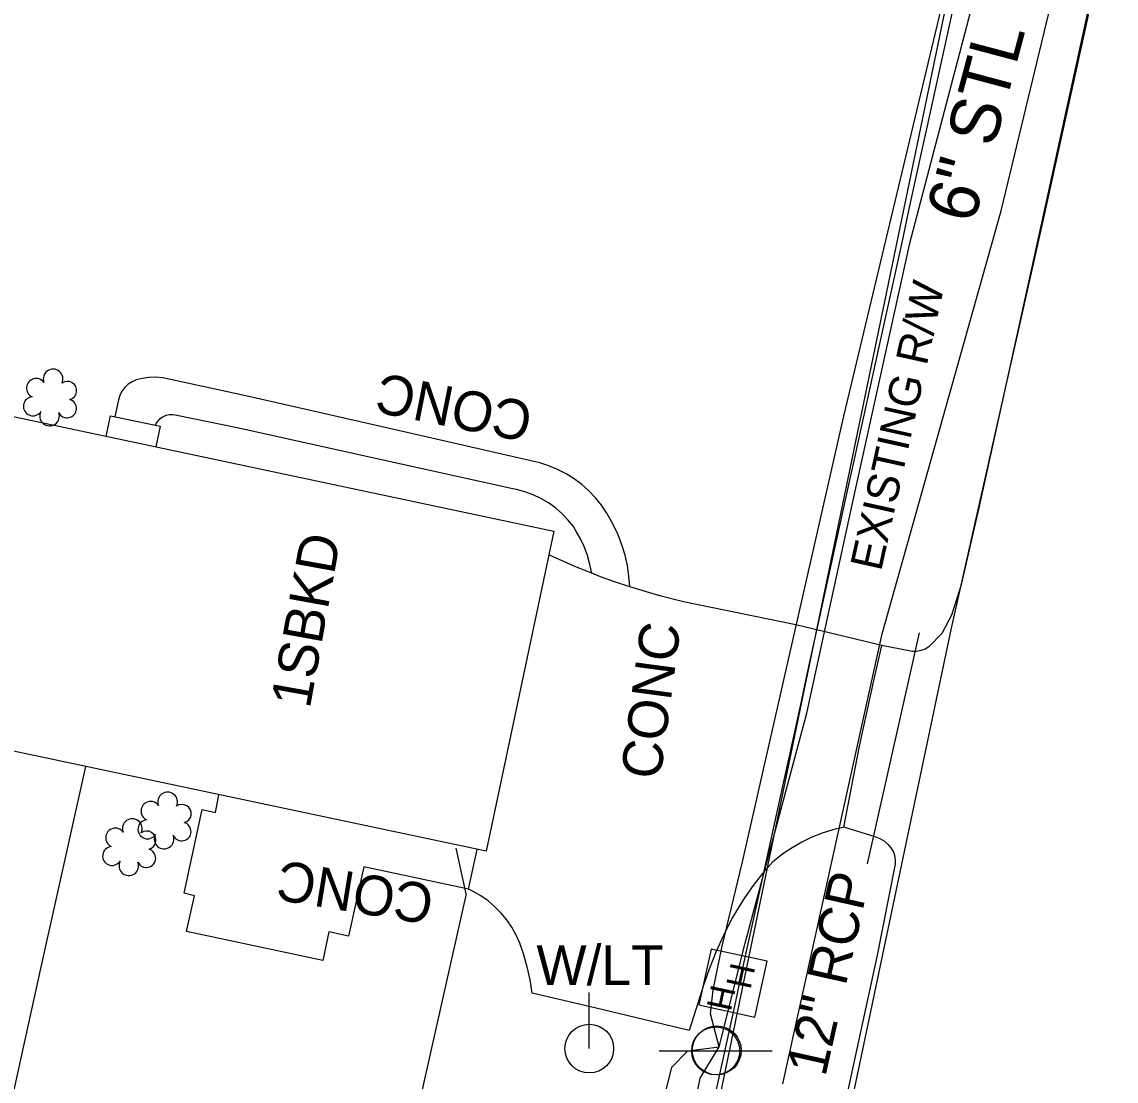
# Model space of a CAD drawing. Extents: x 1614611 to 1617571, y 898867 to 905462.
# Drawn here: x 1616152.5 to 1616262.4, y 899933.8 to 900040.2 of the extents above; entities that cross this region are included whole.
import ezdxf

# ---------------------------------------------------------------- set-up
doc = ezdxf.new("R2010")
doc.units = 0
for name, color, linetype in [('Exist Building', 7, 'Continuous'), ('Exist Building Text', 7, 'Continuous'), ('Exist Other Culture Area Outline', 7, 'Continuous'), ('Exist Other Culture Area Outline Text', 7, 'Continuous'), ('Exist Other Culture Fence Line', 7, 'Continuous'), ('Exist Other Culture Gate', 7, 'Continuous'), ('Exist Right of Way Line Text', 7, 'Continuous'), ('Exist Roads Change in Surface', 7, 'Continuous'), ('Exist Roads EOP Other Text', 7, 'Continuous'), ('Exist Utilities Gas UG Line SUE LOS B', 7, 'Continuous'), ('Exist Utilities Gas UG Line SUE LOS B Text', 7, 'Continuous'), ('Exist Utilities Other Pole CELL', 7, 'Continuous'), ('Exist Utilities Power Pole CELL', 7, 'Continuous'), ('Exist Utilities Power Pole Text', 7, 'Continuous'), ('Exist Utilities Telephone Pole CELL', 7, 'Continuous'), ('Exist Utilities Telephone UG Cable SUE LOS B', 7, 'Continuous'), ('Exist Utilities Telephone UG Cable SUE LOS C', 7, 'Continuous'), ('Exist Utilities Telephone UG FO SUE LOS C', 7, 'Continuous'), ('Exist Utilities TV Hand Hole CELL', 7, 'Continuous'), ('Exist Vegetation Shrub CELL', 7, 'Continuous'), ('Prop Earthen Structure Cut Ditch Special Back of Curb Detail Label', 7, 'Continuous'), ('Prop Earthen Structure Head Ditch Label', 7, 'Continuous'), ('Prop Plan Preparation Grade to Drain Arrows CELL', 7, 'Continuous'), ('Scratch_Level_1', 7, 'Continuous'), ('Scratch_Level_9', 7, 'Continuous')]:
    doc.layers.add(name, color=color, linetype=linetype)

msp = doc.modelspace()

# ---------------------------------------------------------------- linework, layer by layer
at = {"layer": 'Exist Building'}
msp.add_lwpolyline([(1616135.21, 900004.02), (1616205.95, 899989.03), (1616199.14, 899956.86), (1616128.4, 899971.84)], close=True, dxfattribs=at)
at = {"layer": 'Exist Other Culture Area Outline'}
for points in [[(1616213.58, 899983.44), (1616213.5, 899984.51), (1616213.34, 899985.58), (1616213.11, 899986.63), (1616212.79, 899987.65), (1616212.41, 899988.66), (1616211.94, 899989.63), (1616211.75, 899990), (1616211.28, 899990.83), (1616210.74, 899991.63), (1616210.14, 899992.37), (1616209.48, 899993.07), (1616208.76, 899993.7), (1616207.99, 899994.28), (1616207.18, 899994.79), (1616206.33, 899995.22), (1616205.44, 899995.59), (1616204.53, 899995.88), (1616204.23, 899995.96), (1616189.45, 899999.35), (1616175.03, 900002.62), (1616166.69, 900004.43), (1616165.99, 900004.49), (1616165.29, 900004.47), (1616164.6, 900004.38), (1616164.02, 900004.23), (1616163.59, 900004.04), (1616163.2, 900003.78), (1616162.86, 900003.46), (1616162.58, 900003.08), (1616162.37, 900002.66), (1616162.23, 900002.22), (1616161.88, 900000.52)], [(1616161, 899998.55), (1616161.42, 900000.61), (1616166.41, 899999.59), (1616165.98, 899997.5)], [(1616209.77, 899984.79), (1616209.58, 899985.69), (1616209.32, 899986.59), (1616208.99, 899987.47), (1616208.59, 899988.32), (1616208.13, 899989.14), (1616207.91, 899989.49), (1616207.37, 899990.17), (1616206.77, 899990.79), (1616206.11, 899991.36), (1616205.4, 899991.87), (1616204.66, 899992.31), (1616203.87, 899992.68), (1616203.05, 899992.97), (1616202.21, 899993.2), (1616201.85, 899993.27), (1616187.73, 899996.38), (1616174.15, 899999.41), (1616168.09, 900000.63), (1616167.72, 900000.71), (1616167.35, 900000.71), (1616166.98, 900000.63), (1616166.64, 900000.48), (1616166.33, 900000.26), (1616166.08, 899999.97), (1616165.93, 899999.71), (1616165.92, 899999.69)], [(1616197.39, 899953.05), (1616186.86, 899955.29), (1616185.34, 899948.32), (1616183.34, 899948.76), (1616182.74, 899945.9), (1616169.06, 899948.79), (1616169.85, 899952.4), (1616168.82, 899952.64), (1616170.62, 899961.06), (1616171.96, 899960.77), (1616172.31, 899962.54)]]:
    msp.add_lwpolyline(points, dxfattribs=at)
at = {"layer": 'Exist Other Culture Fence Line'}
msp.add_lwpolyline([(1616197.16, 899952.58), (1616192.91, 899933.65), (1616188.79, 899914.48), (1616169.25, 899918.53), (1616149.56, 899922.98), (1616154.44, 899945.07), (1616158.95, 899965.37)], dxfattribs=at)
at = {"layer": 'Exist Other Culture Gate'}
msp.add_line((1616197.16, 899952.58), (1616196.13, 899957.16), dxfattribs=at)
at = {"layer": 'Exist Roads Change in Surface'}
msp.add_lwpolyline([(1616235.06, 899959.29), (1616236.65, 899967.41), (1616238.04, 899973.86), (1616238.88, 899977.54)], dxfattribs=at)
at = {"layer": 'Exist Utilities Gas UG Line SUE LOS B'}
msp.add_lwpolyline([(1616228.95, 899933.49), (1616238.93, 899978.7), (1616250.88, 900021.2), (1616259.71, 900057.93), (1616268.22, 900097.82), (1616270.1, 900108.73), (1616270.66, 900110.37), (1616273.78, 900123.94), (1616283.72, 900168.25), (1616296.04, 900222.38), (1616305.4, 900264.37), (1616315.91, 900311.24), (1616322.64, 900340.02), (1616331.7, 900383.47)], dxfattribs=at)
at = {"layer": 'Exist Utilities Other Pole CELL'}
msp.add_circle((1616222.31, 899936.86), 2.46, dxfattribs=at)
at = {"layer": 'Exist Utilities Power Pole CELL'}
for q in [(1616209.51, 899942.66), (1616209.51, 899937.04)]:
    msp.add_line((1616209.51, 899937.04), q, dxfattribs=at)
msp.add_circle((1616209.51, 899937.04), 2.45, dxfattribs=at)
at = {"layer": 'Exist Utilities Telephone Pole CELL'}
for p, q in [((1616216.54, 899936.81), (1616227.87, 899936.81)), ((1616222.21, 899936.81), (1616222.21, 899936.81))]:
    msp.add_line(p, q, dxfattribs=at)
msp.add_circle((1616222.21, 899936.81), 2.41, dxfattribs=at)
at = {"layer": 'Exist Utilities Telephone UG Cable SUE LOS B'}
msp.add_lwpolyline([(1616210.82, 899880.03), (1616215.14, 899879.61), (1616224.21, 899877.03), (1616225.28, 899877.24), (1616225.86, 899878.36), (1616228.25, 899887.03), (1616236.15, 899932.96), (1616245.89, 899979.28), (1616255.13, 900020.34), (1616259.64, 900040.88), (1616246.59, 900050.21), (1616244.2, 900051.3)], dxfattribs=at)
at = {"layer": 'Exist Utilities Telephone UG Cable SUE LOS C'}
for points in [[(1616222.54, 899937.23), (1616221.67, 899940.52), (1616221.96, 899942.94), (1616222.86, 899947.34), (1616224.91, 899955.81), (1616235.08, 900000.57), (1616245.01, 900042.19), (1616245.59, 900044.54), (1616245.7, 900046.66), (1616244.73, 900049.23), (1616244.2, 900051.3)], [(1616222.54, 899937.23), (1616225.16, 899947.64), (1616231.37, 899970.75), (1616235.9, 899991.68), (1616241.75, 900018.08), (1616248.64, 900044.4), (1616248.81, 900046.18), (1616248.01, 900048.01), (1616246.87, 900049.04), (1616244.2, 900051.3)], [(1616210.82, 899880.03), (1616208.7, 899881.84), (1616207.79, 899882.84), (1616207.59, 899885.04), (1616209.07, 899893.58), (1616210.87, 899902.37), (1616214.37, 899919.89), (1616217.24, 899932.87), (1616217.81, 899935.16), (1616219.41, 899936.82), (1616222.54, 899937.23)], [(1616210.82, 899880.03), (1616211, 899884.26), (1616210.73, 899885.56), (1616212.05, 899892.35), (1616215.55, 899908.65), (1616220.65, 899934.06), (1616222.54, 899937.23)]]:
    msp.add_lwpolyline(points, dxfattribs=at)
at = {"layer": 'Exist Utilities Telephone UG FO SUE LOS C'}
msp.add_line((1616207.67, 899859.98), (1616246.03, 900045.13), dxfattribs=at)
at = {"layer": 'Exist Utilities TV Hand Hole CELL'}
msp.add_line((1616223.95, 899943.61), (1616223.95, 899943.61), dxfattribs=at)
msp.add_lwpolyline([(1616221.76, 899947.04), (1616220.53, 899941.42), (1616226.15, 899940.19), (1616227.37, 899945.81), (1616221.76, 899947.04)], dxfattribs=at)
at = {"layer": 'Exist Vegetation Shrub CELL'}
for p, q in [((1616155.44, 900002.28), (1616155.44, 900002.28)), ((1616166.94, 899959.77), (1616166.94, 899959.77)), ((1616163.39, 899957.1), (1616163.39, 899957.1))]:
    msp.add_line(p, q, dxfattribs=at)
for centre, radius, start, end in [((1616155.67, 900004.32), 0.99, 334.8391, 200.4717), ((1616153.96, 900003.4), 0.968, 35.8908, 245.4216), ((1616157.11, 900003.15), 0.929, 284.4567, 126.0861), ((1616153.64, 900001.57), 0.955, 95.1099, 327.9534), ((1616157.08, 900001.35), 0.937, 204.9913, 73.4601), ((1616155.31, 900000.59), 0.984, 151.2797, 21.387), ((1616167.17, 899961.82), 0.99, 334.8391, 200.4717), ((1616165.46, 899960.9), 0.968, 35.8908, 245.4216), ((1616168.61, 899960.64), 0.929, 284.4567, 126.0861), ((1616163.62, 899959.14), 0.99, 334.8391, 200.4717), ((1616165.14, 899959.07), 0.955, 95.1099, 327.9534), ((1616161.91, 899958.22), 0.968, 35.8908, 245.4216), ((1616165.07, 899957.97), 0.929, 284.4567, 126.0861), ((1616168.58, 899958.85), 0.937, 204.9913, 73.4601), ((1616166.81, 899958.09), 0.984, 151.2797, 21.387), ((1616161.59, 899956.39), 0.955, 95.1099, 327.9534), ((1616165.03, 899956.17), 0.937, 204.9913, 73.4601), ((1616163.27, 899955.41), 0.984, 151.2797, 21.387)]:
    msp.add_arc(centre, radius, start, end, dxfattribs=at)
at = {"layer": 'Prop Earthen Structure Cut Ditch Special Back of Curb Detail Label'}
msp.add_line((1616237.46, 899955.6), (1616242.67, 899978.81), dxfattribs=at)
at = {"layer": 'Prop Earthen Structure Head Ditch Label'}
msp.add_arc((1713946.87, 878581.13), 100030, 167.6040958, 167.7069392, dxfattribs=at)
at = {"layer": 'Scratch_Level_1'}
for points in [[(1616245.94, 899980.71), (1616244.93, 899978.75), (1616243.62, 899977.4), (1616243.23, 899977.17), (1616242.81, 899977.02), (1616242.36, 899976.94), (1616241.91, 899976.94), (1616241.6, 899976.99), (1616238.88, 899977.54), (1616230.24, 899979.61), (1616218.96, 899981.93), (1616216.6, 899982.54), (1616214.26, 899983.22), (1616213.58, 899983.44), (1616211.94, 899983.98), (1616210.63, 899984.44), (1616209.77, 899984.79), (1616208.24, 899985.4), (1616205.88, 899986.44), (1616205.44, 899986.64)], [(1616240.27, 899955.57), (1616240.28, 899956), (1616240.2, 899956.43), (1616240.05, 899956.84), (1616239.82, 899957.21), (1616239.6, 899957.47), (1616239.18, 899957.83), (1616238.71, 899958.11), (1616238.21, 899958.33), (1616235.06, 899959.29), (1616233.98, 899959.02), (1616232.91, 899958.68), (1616231.87, 899958.27), (1616230.86, 899957.78), (1616229.89, 899957.22), (1616228.95, 899956.6), (1616228.07, 899955.91), (1616227.92, 899955.78), (1616226.92, 899954.63), (1616225.98, 899953.43), (1616225.11, 899952.18), (1616224.3, 899950.89), (1616223.81, 899950.03), (1616222.99, 899948.4), (1616222.23, 899946.73), (1616221.55, 899945.03), (1616220.95, 899943.31), (1616220.91, 899943.19), (1616219.54, 899938.85), (1616210.76, 899940.98), (1616203.79, 899942.62), (1616203.58, 899943.94), (1616203.28, 899945.25), (1616202.92, 899946.55), (1616202.54, 899947.63), (1616202.18, 899948.45), (1616201.74, 899949.23), (1616201.23, 899949.96), (1616200.66, 899950.65), (1616200.03, 899951.29), (1616199.35, 899951.87), (1616198.61, 899952.38), (1616197.84, 899952.83), (1616197.39, 899953.05), (1616198.24, 899957.05)]]:
    msp.add_lwpolyline(points, dxfattribs=at)
at = {"layer": 'Scratch_Level_9'}
for points in [[(1616245.94, 899980.71), (1616246.9, 899983.65), (1616248.65, 899991.38), (1616254.03, 900015.73), (1616259.81, 900042.21)], [(1616224.62, 899884.47), (1616228.19, 899900.5), (1616233.45, 899923.29), (1616238.46, 899946.41), (1616240.27, 899955.57)]]:
    msp.add_lwpolyline(points, dxfattribs=at)

# ---------------------------------------------------------------- texts
at = {"layer": 'Exist Building Text'}
msp.add_text('1SBKD', height=4, rotation=79.7493, dxfattribs=at).set_placement((1616181.44, 899971.12))
at = {"layer": 'Exist Other Culture Area Outline Text'}
for rotation, p in [(168.7263, (1616204.04, 900001.87)), (170.719, (1616194.09, 899953.43))]:
    msp.add_text('CONC', height=4, rotation=rotation, dxfattribs=at).set_placement(p)
at = {"layer": 'Exist Right of Way Line Text'}
msp.add_text('EXISTING R/W', height=3.2, rotation=77.509, dxfattribs=at).set_placement((1616238.81, 899984.91))
at = {"layer": 'Exist Roads EOP Other Text'}
msp.add_text('CONC', height=4, rotation=82.4009, dxfattribs=at).set_placement((1616216.63, 899963.96))
at = {"layer": 'Exist Utilities Gas UG Line SUE LOS B Text'}
msp.add_text('6" STL', height=5, rotation=75.0725, dxfattribs=at).set_placement((1616248.11, 900019.79))
at = {"layer": 'Exist Utilities Power Pole Text'}
msp.add_text('W/LT', height=4, dxfattribs=at).set_placement((1616204.2, 899943.42))
at = {"layer": 'Exist Utilities TV Hand Hole CELL'}
for p in [(1616223.76, 899945.79), (1616221.79, 899943.59)]:
    msp.add_text('H', height=2.5, rotation=257.6679, dxfattribs=at).set_placement(p)
at = {"layer": 'Prop Plan Preparation Grade to Drain Arrows CELL'}
msp.add_text('12" RCP', height=4, rotation=77.3428, dxfattribs=at).set_placement((1616233.21, 899934.12))

doc.saveas('drawing.dxf')
